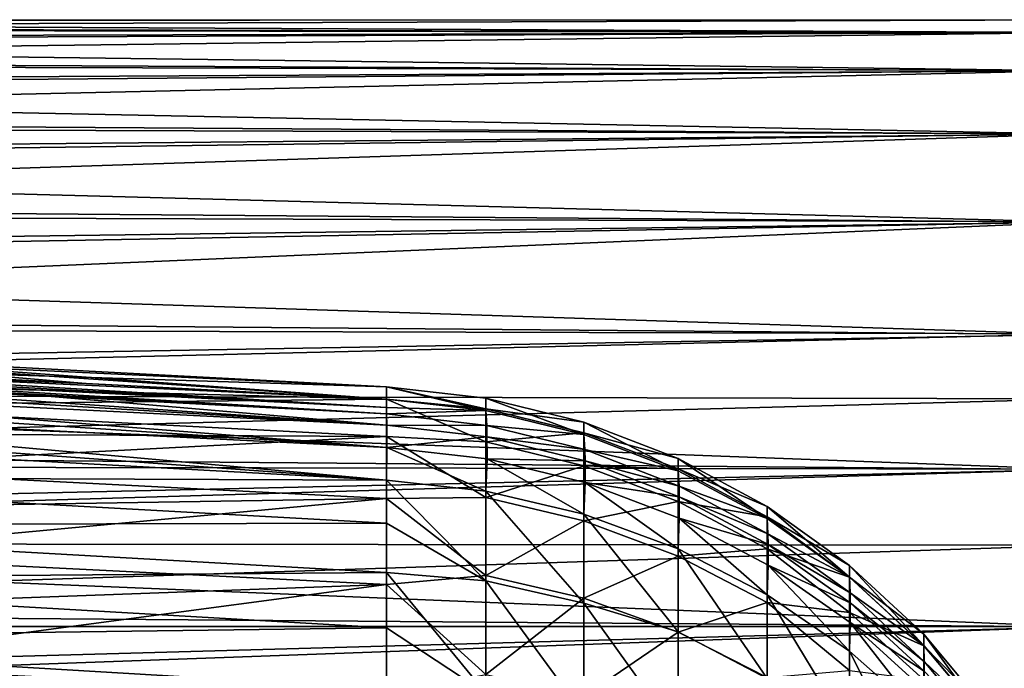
# Model space of a CAD drawing. Header units: metres. Extents: x -22 to 73, y -229 to 22.
# Tile 446 of 447: x 62.57 to 68.73, y 16.94 to 21. Entities that reach past the tile are written whole.
import ezdxf

# ---------------------------------------------------------------- set-up
doc = ezdxf.new("R2010")
doc.units = ezdxf.units.M
doc.layers.add('solid_509500_SW0001', color=7, linetype='CONTINUOUS')

msp = doc.modelspace()

# ---------------------------------------------------------------- linework, layer by layer
at = {"layer": 'solid_509500_SW0001'}
for points in [[(53.799999, 20.996801, 67.633499), (69.199005, 21, 67.996422), (69.197578, 20.919744, 66.165794)], [(53.799999, 20.945127, 69.517113), (69.200699, 20.920357, 69.827202), (69.199005, 21, 67.996422)], [(53.799999, 20.992102, 68.57589), (53.799999, 20.945127, 69.517113), (69.199005, 21, 67.996422)], [(53.799999, 20.996801, 67.633499), (53.799999, 20.992102, 68.57589), (69.199005, 21, 67.996422)], [(53.799999, 20.959217, 66.691849), (53.799999, 20.996801, 67.633499), (69.197578, 20.919744, 66.165794)], [(53.799999, 20.879421, 65.752838), (53.799999, 20.959217, 66.691849), (69.197578, 20.919744, 66.165794)], [(53.799999, 20.945127, 69.517113), (53.799999, 20.855972, 70.455284), (69.200699, 20.920357, 69.827202)], [(53.799999, 20.724815, 71.388512), (69.202698, 20.681398, 71.644135), (69.200699, 20.920357, 69.827202)], [(53.799999, 20.855972, 70.455284), (53.799999, 20.724815, 71.388512), (69.200699, 20.920357, 69.827202)], [(53.799999, 20.879421, 65.752838), (69.197578, 20.919744, 66.165794), (69.196388, 20.680229, 64.349236)], [(53.799999, 20.75758, 64.818344), (53.799999, 20.879421, 65.752838), (69.196388, 20.680229, 64.349236)], [(53.799999, 20.593933, 63.890266), (53.799999, 20.75758, 64.818344), (69.196388, 20.680229, 64.349236)], [(53.799999, 20.724815, 71.388512), (53.799999, 20.551922, 72.314919), (69.202698, 20.681398, 71.644135)], [(53.799999, 20.337639, 73.232628), (69.205025, 20.284945, 73.433327), (69.202698, 20.681398, 71.644135)], [(53.799999, 20.551922, 72.314919), (53.799999, 20.337639, 73.232628), (69.202698, 20.681398, 71.644135)], [(53.799999, 20.593933, 63.890266), (69.196388, 20.680229, 64.349236), (69.195404, 20.2833, 62.560539)], [(53.799999, 20.388813, 62.970459), (53.799999, 20.593933, 63.890266), (69.195404, 20.2833, 62.560539)], [(53.799999, 20.142633, 62.060783), (53.799999, 20.388813, 62.970459), (69.195404, 20.2833, 62.560539)], [(53.799999, 20.337639, 73.232628), (53.799999, 20.082399, 74.139809), (69.205025, 20.284945, 73.433327)], [(53.799999, 19.786716, 75.034615), (69.207703, 19.734011, 75.181145), (69.205025, 20.284945, 73.433327)], [(53.799999, 20.082399, 74.139809), (53.799999, 19.786716, 75.034615), (69.205025, 20.284945, 73.433327)], [(53.799999, 20.142633, 62.060783), (69.195404, 20.2833, 62.560539), (69.194595, 19.731981, 60.813282)], [(53.799999, 19.85589, 61.163067), (53.799999, 20.142633, 62.060783), (69.194595, 19.731981, 60.813282)], [(53.799999, 19.52916, 60.279121), (53.799999, 19.85589, 61.163067), (69.194595, 19.731981, 60.813282)], [(53.799999, 19.786716, 75.034615), (53.799999, 19.451185, 75.91526), (69.207703, 19.734011, 75.181145)], [(53.799999, 19.076483, 76.779968), (69.21067, 19.032829, 76.874199), (69.207703, 19.734011, 75.181145)], [(53.799999, 19.451185, 75.91526), (53.799999, 19.076483, 76.779968), (69.207703, 19.734011, 75.181145)], [(53.799999, 19.52916, 60.279121), (69.194595, 19.731981, 60.813282), (69.193947, 19.030495, 59.120796)], [(53.799999, 19.163097, 59.410725), (53.799999, 19.52916, 60.279121), (69.193947, 19.030495, 59.120796)], [(53.799999, 18.758446, 58.559624), (53.799999, 19.163097, 59.410725), (69.193947, 19.030495, 59.120796)], [(53.799999, 19.076483, 76.779968), (53.799999, 18.663363, 77.626991), (69.21067, 19.032829, 76.874199)], [(53.799999, 18.663363, 77.626991), (69.212181, 18.627522, 77.696152), (69.21067, 19.032829, 76.874199)], [(53.799999, 18.758446, 58.559624), (69.193947, 19.030495, 59.120796), (69.193428, 18.184229, 57.49601)], [(64.861679, 18.625317, 69.701332), (61.099998, 18.880461, 68.859169), (61.099998, 18.9, 67.996666)], [(64.861679, 18.702858, 67.99437), (61.099998, 18.9, 67.996666), (61.099998, 18.880173, 67.134499)], [(64.861679, 18.702858, 67.99437), (64.861679, 18.625317, 69.701332), (61.099998, 18.9, 67.996666)], [(62.980839, 18.723478, 69.710289), (61.099998, 18.821638, 69.719276), (61.099998, 18.880461, 68.859169)], [(64.861679, 18.625317, 69.701332), (62.980839, 18.723478, 69.710289), (61.099998, 18.880461, 68.859169)], [(64.861679, 18.702858, 67.99437), (61.099998, 18.880173, 67.134499), (61.099998, 18.821075, 66.274559)], [(64.861618, 18.571716, 70.370934), (61.026997, 18.784134, 70.217751), (61.081978, 18.801016, 69.966736)], [(61.081978, 18.801016, 69.966736), (61.099998, 18.821638, 69.719276), (62.980839, 18.723478, 69.710289)], [(64.861618, 18.571716, 70.370934), (61.081978, 18.801016, 69.966736), (64.861679, 18.625317, 69.701332)], [(62.980839, 18.723478, 69.710289), (64.861679, 18.625317, 69.701332), (61.081978, 18.801016, 69.966736)], [(64.861679, 18.624289, 66.28746), (61.099998, 18.821075, 66.274559), (61.099998, 18.722744, 65.417595)], [(64.861679, 18.624289, 66.28746), (64.861679, 18.702858, 67.99437), (61.099998, 18.821075, 66.274559)], [(53.799999, 18.316017, 57.727535), (53.799999, 18.758446, 58.559624), (69.193428, 18.184229, 57.49601)], [(64.863281, 18.461586, 71.858131), (59.981289, 18.705238, 71.978897), (60.227695, 18.741842, 71.546608)], [(64.863281, 18.461586, 71.858131), (60.227695, 18.741842, 71.546608), (60.563084, 18.75684, 71.075966)], [(62.715557, 18.644825, 71.058754), (60.563084, 18.75684, 71.075966), (60.779243, 18.76129, 70.766418)], [(62.715557, 18.644825, 71.058754), (64.863281, 18.461586, 71.858131), (60.563084, 18.75684, 71.075966)], [(64.861427, 18.53315, 71.041565), (60.779243, 18.76129, 70.766418), (60.929394, 18.770729, 70.482063)], [(62.715557, 18.644825, 71.058754), (60.779243, 18.76129, 70.766418), (64.861427, 18.53315, 71.041565)], [(64.861618, 18.571716, 70.370934), (60.929394, 18.770729, 70.482063), (61.026997, 18.784134, 70.217751)], [(64.861618, 18.571716, 70.370934), (64.861427, 18.53315, 71.041565), (60.929394, 18.770729, 70.482063)], [(64.863365, 18.323038, 72.667709), (59.805859, 18.651215, 72.380966), (59.981289, 18.705238, 71.978897)], [(64.863281, 18.461586, 71.858131), (64.863365, 18.323038, 72.667709), (59.981289, 18.705238, 71.978897)], [(64.861679, 18.624289, 66.28746), (61.099998, 18.722744, 65.417595), (61.099998, 18.585415, 64.566002)], [(65.48349, 18.553791, 69.694801), (64.861679, 18.625317, 69.701332), (64.861679, 18.702858, 67.99437)], [(65.48349, 18.565222, 66.435379), (64.861679, 18.702858, 67.99437), (64.861679, 18.624289, 66.28746)], [(65.48349, 18.630922, 68.065338), (65.48349, 18.553791, 69.694801), (64.861679, 18.702858, 67.99437)], [(65.48349, 18.565222, 66.435379), (65.48349, 18.630922, 68.065338), (64.861679, 18.702858, 67.99437)], [(53.799999, 18.663363, 77.626991), (53.799999, 18.212656, 78.45462), (69.212181, 18.627522, 77.696152)], [(53.799999, 18.212656, 78.45462), (69.2136, 18.186735, 78.499649), (69.212181, 18.627522, 77.696152)], [(64.863365, 18.323038, 72.667709), (59.688492, 18.581976, 72.761391), (59.805859, 18.651215, 72.380966)], [(64.861679, 18.390263, 64.594833), (64.861679, 18.624289, 66.28746), (61.099998, 18.585415, 64.566002)], [(62.715557, 18.644825, 71.058754), (64.861427, 18.53315, 71.041565), (64.863281, 18.461586, 71.858131)], [(65.48349, 18.553791, 69.694801), (64.861618, 18.571716, 70.370934), (64.861679, 18.625317, 69.701332)], [(65.48349, 18.357197, 64.817413), (64.861679, 18.624289, 66.28746), (64.861679, 18.390263, 64.594833)], [(65.48349, 18.357197, 64.817413), (65.48349, 18.565222, 66.435379), (64.861679, 18.624289, 66.28746)], [(66.098099, 18.403385, 69.681061), (65.48349, 18.553791, 69.694801), (65.48349, 18.630922, 68.065338)], [(66.098099, 18.479891, 68.064812), (65.48349, 18.630922, 68.065338), (65.48349, 18.565222, 66.435379)], [(66.098099, 18.479891, 68.064812), (66.098099, 18.403385, 69.681061), (65.48349, 18.630922, 68.065338)], [(59.688492, 18.581976, 72.761391), (64.861679, 18.118759, 73.462387), (59.621582, 18.498983, 73.124634)], [(64.863365, 18.323038, 72.667709), (64.861679, 18.118759, 73.462387), (59.688492, 18.581976, 72.761391)], [(64.861679, 18.390263, 64.594833), (61.099998, 18.585415, 64.566002), (61.099998, 18.409513, 63.722176)], [(65.48349, 18.553791, 69.694801), (64.861427, 18.53315, 71.041565), (64.861618, 18.571716, 70.370934)], [(65.489487, 18.460312, 71.0382), (64.861427, 18.53315, 71.041565), (65.48349, 18.553791, 69.694801)], [(66.098099, 18.414724, 66.448067), (65.48349, 18.565222, 66.435379), (65.48349, 18.357197, 64.817413)], [(66.098099, 18.414724, 66.448067), (66.098099, 18.479891, 68.064812), (65.48349, 18.565222, 66.435379)], [(65.489487, 18.460312, 71.0382), (65.48349, 18.553791, 69.694801), (66.098099, 18.403385, 69.681061)], [(59.621582, 18.498983, 73.124634), (64.861679, 18.118759, 73.462387), (62.230747, 18.260798, 73.468826)], [(65.489487, 18.460312, 71.0382), (64.863281, 18.461586, 71.858131), (64.861427, 18.53315, 71.041565)], [(65.491165, 18.389065, 71.848778), (64.863365, 18.323038, 72.667709), (64.863281, 18.461586, 71.858131)], [(65.491165, 18.389065, 71.848778), (64.863281, 18.461586, 71.858131), (65.489487, 18.460312, 71.0382)], [(66.103325, 18.308878, 71.031189), (65.489487, 18.460312, 71.0382), (66.098099, 18.403385, 69.681061)], [(65.491165, 18.389065, 71.848778), (65.489487, 18.460312, 71.0382), (66.103325, 18.308878, 71.031189)], [(66.688698, 18.176868, 69.66037), (66.098099, 18.403385, 69.681061), (66.098099, 18.479891, 68.064812)], [(66.688698, 18.252432, 68.064011), (66.098099, 18.479891, 68.064812), (66.098099, 18.414724, 66.448067)], [(66.688698, 18.252432, 68.064011), (66.688698, 18.176868, 69.66037), (66.098099, 18.479891, 68.064812)], [(64.861679, 18.390263, 64.594833), (61.099998, 18.409513, 63.722176), (61.099998, 18.195206, 62.886829)], [(64.861679, 18.002735, 62.930637), (64.861679, 18.390263, 64.594833), (61.099998, 18.195206, 62.886829)], [(65.48349, 18.00844, 63.22385), (64.861679, 18.390263, 64.594833), (64.861679, 18.002735, 62.930637)], [(65.48349, 18.00844, 63.22385), (65.48349, 18.357197, 64.817413), (64.861679, 18.390263, 64.594833)], [(65.491165, 18.389065, 71.848778), (65.491241, 18.251524, 72.65242), (64.863365, 18.323038, 72.667709)], [(66.098099, 18.208385, 64.843216), (66.098099, 18.414724, 66.448067), (65.48349, 18.357197, 64.817413)], [(65.491165, 18.389065, 71.848778), (66.103325, 18.308878, 71.031189), (66.104805, 18.238554, 71.829353)], [(65.491165, 18.389065, 71.848778), (66.104805, 18.238554, 71.829353), (65.491241, 18.251524, 72.65242)], [(66.688698, 18.188066, 66.467163), (66.098099, 18.414724, 66.448067), (66.098099, 18.208385, 64.843216)], [(66.688698, 18.188066, 66.467163), (66.688698, 18.252432, 68.064011), (66.098099, 18.414724, 66.448067)], [(66.103325, 18.308878, 71.031189), (66.098099, 18.403385, 69.681061), (66.688698, 18.176868, 69.66037)], [(53.799999, 17.8367, 56.916134), (53.799999, 18.316017, 57.727535), (69.193428, 18.184229, 57.49601)], [(65.48349, 18.049994, 73.441658), (64.861679, 18.118759, 73.462387), (64.863365, 18.323038, 72.667709)], [(65.491241, 18.251524, 72.65242), (65.48349, 18.049994, 73.441658), (64.863365, 18.323038, 72.667709)], [(66.098099, 18.208385, 64.843216), (65.48349, 18.357197, 64.817413), (65.48349, 18.00844, 63.22385)], [(66.693123, 18.08127, 71.020653), (66.103325, 18.308878, 71.031189), (66.688698, 18.176868, 69.66037)], [(66.104805, 18.238554, 71.829353), (66.103325, 18.308878, 71.031189), (66.693123, 18.08127, 71.020653)], [(62.230747, 18.260798, 73.468826), (64.861679, 18.118759, 73.462387), (59.599998, 18.138485, 74.295662)], [(65.491241, 18.251524, 72.65242), (66.098099, 17.905392, 73.398064), (65.48349, 18.049994, 73.441658)], [(65.491241, 18.251524, 72.65242), (66.104874, 18.103111, 72.620689), (66.098099, 17.905392, 73.398064)], [(66.104805, 18.238554, 71.829353), (66.104874, 18.103111, 72.620689), (65.491241, 18.251524, 72.65242)], [(67.245842, 17.877865, 69.633057), (66.688698, 18.176868, 69.66037), (66.688698, 18.252432, 68.064011)], [(67.245842, 17.952187, 68.062958), (66.688698, 18.252432, 68.064011), (66.688698, 18.188066, 66.467163)], [(67.245842, 17.952187, 68.062958), (67.245842, 17.877865, 69.633057), (66.688698, 18.252432, 68.064011)], [(53.799999, 18.212656, 78.45462), (53.799999, 17.725273, 79.2612), (69.2136, 18.186735, 78.499649)], [(53.799999, 17.725273, 79.2612), (69.214699, 17.711315, 79.283142), (69.2136, 18.186735, 78.499649)], [(53.799999, 17.8367, 56.916134), (69.193428, 18.184229, 57.49601), (69.193031, 17.199686, 55.951317)], [(64.861679, 18.002735, 62.930637), (61.099998, 18.195206, 62.886829), (61.099998, 17.942911, 62.061825)], [(66.098099, 17.862455, 63.262569), (66.098099, 18.208385, 64.843216), (65.48349, 18.00844, 63.22385)], [(66.688698, 17.984268, 64.882072), (66.098099, 18.208385, 64.843216), (66.098099, 17.862455, 63.262569)], [(66.688698, 17.984268, 64.882072), (66.688698, 18.188066, 66.467163), (66.098099, 18.208385, 64.843216)], [(66.104805, 18.238554, 71.829353), (66.693123, 18.08127, 71.020653), (66.694389, 18.012459, 71.800171)], [(66.104805, 18.238554, 71.829353), (66.694389, 18.012459, 71.800171), (66.104874, 18.103111, 72.620689)], [(67.245842, 17.88888, 66.492378), (66.688698, 18.188066, 66.467163), (66.688698, 17.984268, 64.882072)], [(67.245842, 17.88888, 66.492378), (67.245842, 17.952187, 68.062958), (66.688698, 18.188066, 66.467163)], [(59.599998, 18.138485, 74.295662), (64.861679, 18.118759, 73.462387), (64.861679, 17.847975, 74.291016)], [(59.599998, 17.83671, 75.105759), (59.599998, 18.138485, 74.295662), (64.861679, 17.847975, 74.291016)], [(66.693123, 18.08127, 71.020653), (66.688698, 18.176868, 69.66037), (67.245842, 17.877865, 69.633057)], [(65.48349, 17.488239, 75.040985), (64.861679, 17.847975, 74.291016), (64.861679, 18.118759, 73.462387)], [(65.48349, 18.049994, 73.441658), (65.48349, 17.488239, 75.040985), (64.861679, 18.118759, 73.462387)], [(66.104874, 18.103111, 72.620689), (66.688698, 17.687613, 73.332405), (66.098099, 17.905392, 73.398064)], [(66.104874, 18.103111, 72.620689), (66.69445, 17.880173, 72.573021), (66.688698, 17.687613, 73.332405)], [(66.694389, 18.012459, 71.800171), (66.69445, 17.880173, 72.573021), (66.104874, 18.103111, 72.620689)], [(67.249451, 17.781126, 71.006767), (66.693123, 18.08127, 71.020653), (67.245842, 17.877865, 69.633057)], [(66.694389, 18.012459, 71.800171), (66.693123, 18.08127, 71.020653), (67.249451, 17.781126, 71.006767)], [(64.861679, 18.002735, 62.930637), (61.099998, 17.942911, 62.061825), (61.099998, 17.653446, 61.249756)], [(64.861679, 17.464941, 61.308754), (64.861679, 18.002735, 62.930637), (61.099998, 17.653446, 61.249756)], [(65.48349, 17.521626, 61.666901), (65.48349, 18.00844, 63.22385), (64.861679, 18.002735, 62.930637)], [(65.48349, 17.521626, 61.666901), (64.861679, 18.002735, 62.930637), (64.861679, 17.464941, 61.308754)], [(65.48349, 18.049994, 73.441658), (66.098099, 17.905392, 73.398064), (66.098099, 17.348135, 74.984573)], [(65.48349, 18.049994, 73.441658), (66.098099, 17.348135, 74.984573), (65.48349, 17.488239, 75.040985)], [(66.098099, 17.862455, 63.262569), (65.48349, 18.00844, 63.22385), (65.48349, 17.521626, 61.666901)], [(66.694389, 18.012459, 71.800171), (67.249451, 17.781126, 71.006767), (67.250504, 17.714394, 71.761703)], [(66.694389, 18.012459, 71.800171), (67.250504, 17.714394, 71.761703), (66.69445, 17.880173, 72.573021)], [(66.688698, 17.642595, 63.320877), (66.688698, 17.984268, 64.882072), (66.098099, 17.862455, 63.262569)], [(67.245842, 17.688433, 64.933357), (66.688698, 17.984268, 64.882072), (66.688698, 17.642595, 63.320877)], [(67.245842, 17.688433, 64.933357), (67.245842, 17.88888, 66.492378), (66.688698, 17.984268, 64.882072)], [(67.76059, 17.511171, 69.599564), (67.245842, 17.877865, 69.633057), (67.245842, 17.952187, 68.062958)], [(67.76059, 17.584074, 67.994705), (67.245842, 17.952187, 68.062958), (67.245842, 17.88888, 66.492378)], [(67.76059, 17.584074, 67.994705), (67.76059, 17.511171, 69.599564), (67.245842, 17.952187, 68.062958)], [(66.098099, 17.905392, 73.398064), (66.688698, 17.687613, 73.332405), (66.688698, 17.169436, 74.81884)], [(66.098099, 17.348135, 74.984573), (66.098099, 17.905392, 73.398064), (66.688698, 17.169436, 74.81884)], [(66.69445, 17.880173, 72.573021), (67.245842, 17.400145, 73.245743), (66.688698, 17.687613, 73.332405)], [(66.69445, 17.880173, 72.573021), (67.250549, 17.586273, 72.510193), (67.245842, 17.400145, 73.245743)], [(67.250504, 17.714394, 71.761703), (67.250549, 17.586273, 72.510193), (66.69445, 17.880173, 72.573021)], [(67.76059, 17.510204, 66.3899), (67.245842, 17.88888, 66.492378), (67.245842, 17.688433, 64.933357)], [(67.76059, 17.510204, 66.3899), (67.76059, 17.584074, 67.994705), (67.245842, 17.88888, 66.492378)], [(67.249451, 17.781126, 71.006767), (67.245842, 17.877865, 69.633057), (67.76059, 17.511171, 69.599564)], [(53.799999, 17.321465, 56.127052), (53.799999, 17.8367, 56.916134), (69.193031, 17.199686, 55.951317)], [(59.599998, 17.83671, 75.105759), (64.861679, 17.847975, 74.291016), (64.861679, 17.539316, 75.1063)], [(59.599998, 17.498804, 75.901382), (59.599998, 17.83671, 75.105759), (64.861679, 17.539316, 75.1063)], [(65.48349, 17.488239, 75.040985), (64.861679, 17.539316, 75.1063), (64.861679, 17.847975, 74.291016)], [(66.098099, 17.379587, 61.718239), (66.098099, 17.862455, 63.262569), (65.48349, 17.521626, 61.666901)], [(66.688698, 17.642595, 63.320877), (66.098099, 17.862455, 63.262569), (66.098099, 17.379587, 61.718239)], [(67.763412, 17.413246, 70.989738), (67.249451, 17.781126, 71.006767), (67.76059, 17.511171, 69.599564)], [(67.250504, 17.714394, 71.761703), (67.249451, 17.781126, 71.006767), (67.763412, 17.413246, 70.989738)], [(53.799999, 17.725273, 79.2612), (53.799999, 17.202192, 80.045105), (69.214699, 17.711315, 79.283142)], [(53.799999, 17.202192, 80.045105), (69.215134, 17.202192, 80.045105), (69.214699, 17.711315, 79.283142)], [(67.245842, 17.352383, 63.39785), (67.245842, 17.688433, 64.933357), (66.688698, 17.642595, 63.320877)], [(67.76059, 17.290178, 64.798531), (67.245842, 17.688433, 64.933357), (67.245842, 17.352383, 63.39785)], [(67.76059, 17.290178, 64.798531), (67.76059, 17.510204, 66.3899), (67.245842, 17.688433, 64.933357)], [(67.250504, 17.714394, 71.761703), (67.763412, 17.413246, 70.989738), (67.764252, 17.349119, 71.714561)], [(67.250504, 17.714394, 71.761703), (67.764252, 17.349119, 71.714561), (67.250549, 17.586273, 72.510193)], [(64.861679, 17.464941, 61.308754), (61.099998, 17.653446, 61.249756), (61.099998, 17.327251, 60.451733)], [(66.688698, 17.16567, 61.795559), (66.688698, 17.642595, 63.320877), (66.098099, 17.379587, 61.718239)], [(66.688698, 17.687613, 73.332405), (67.245842, 17.400145, 73.245743), (67.245842, 16.876701, 74.742386)], [(66.688698, 17.169436, 74.81884), (66.688698, 17.687613, 73.332405), (67.245842, 16.876701, 74.742386)], [(67.245842, 17.352383, 63.39785), (66.688698, 17.642595, 63.320877), (66.688698, 17.16567, 61.795559)], [(67.250549, 17.586273, 72.510193), (67.76059, 17.047596, 73.139458), (67.245842, 17.400145, 73.245743)], [(67.250549, 17.586273, 72.510193), (67.76429, 17.226109, 72.433189), (67.76059, 17.047596, 73.139458)], [(67.764252, 17.349119, 71.714561), (67.76429, 17.226109, 72.433189), (67.250549, 17.586273, 72.510193)], [(68.224693, 17.082657, 69.560417), (67.76059, 17.511171, 69.599564), (67.76059, 17.584074, 67.994705)], [(68.224693, 17.153776, 67.994835), (67.76059, 17.584074, 67.994705), (67.76059, 17.510204, 66.3899)], [(68.224693, 17.153776, 67.994835), (68.224693, 17.082657, 69.560417), (67.76059, 17.584074, 67.994705)], [(59.599998, 17.498804, 75.901382), (64.861679, 17.539316, 75.1063), (64.861679, 17.193439, 75.906502)], [(65.48349, 16.785095, 76.583382), (64.861679, 17.193439, 75.906502), (64.861679, 17.539316, 75.1063)], [(65.48349, 17.488239, 75.040985), (65.48349, 16.785095, 76.583382), (64.861679, 17.539316, 75.1063)], [(65.48349, 16.900484, 60.158501), (65.48349, 17.521626, 61.666901), (64.861679, 17.464941, 61.308754)], [(66.098099, 17.379587, 61.718239), (65.48349, 17.521626, 61.666901), (65.48349, 16.900484, 60.158501)], [(67.763412, 17.413246, 70.989738), (67.76059, 17.511171, 69.599564), (68.224693, 17.082657, 69.560417)], [(68.224693, 17.081715, 66.429298), (67.76059, 17.510204, 66.3899), (67.76059, 17.290178, 64.798531)], [(68.224693, 17.081715, 66.429298), (68.224693, 17.153776, 67.994835), (67.76059, 17.510204, 66.3899)], [(59.599998, 17.125511, 76.680832), (59.599998, 17.498804, 75.901382), (64.861679, 17.193439, 75.906502)], [(64.861679, 17.464941, 61.308754), (61.099998, 17.327251, 60.451733), (61.099998, 16.964737, 59.668873)], [(64.861679, 16.781368, 59.742722), (64.861679, 17.464941, 61.308754), (61.099998, 16.964737, 59.668873)], [(65.48349, 16.900484, 60.158501), (64.861679, 17.464941, 61.308754), (64.861679, 16.781368, 59.742722)], [(65.48349, 17.488239, 75.040985), (66.098099, 17.348135, 74.984573), (66.098099, 16.650625, 76.514618)], [(65.48349, 17.488239, 75.040985), (66.098099, 16.650625, 76.514618), (65.48349, 16.785095, 76.583382)], [(66.098099, 16.763481, 60.222065), (66.098099, 17.379587, 61.718239), (65.48349, 16.900484, 60.158501)], [(66.688698, 17.16567, 61.795559), (66.098099, 17.379587, 61.718239), (66.098099, 16.763481, 60.222065)], [(67.245842, 17.400145, 73.245743), (67.76059, 17.047596, 73.139458), (67.76059, 16.549444, 74.568901)], [(67.245842, 16.876701, 74.742386), (67.245842, 17.400145, 73.245743), (67.76059, 16.549444, 74.568901)], [(68.226784, 16.983513, 70.969849), (67.763412, 17.413246, 70.989738), (68.224693, 17.082657, 69.560417)], [(67.764252, 17.349119, 71.714561), (67.763412, 17.413246, 70.989738), (68.226784, 16.983513, 70.969849)], [(53.799999, 16.771345, 55.361885), (53.799999, 17.321465, 56.127052), (69.193031, 17.199686, 55.951317)], [(66.098099, 17.348135, 74.984573), (66.688698, 17.169436, 74.81884), (66.688698, 16.526596, 76.255768)], [(66.098099, 16.650625, 76.514618), (66.098099, 17.348135, 74.984573), (66.688698, 16.526596, 76.255768)], [(67.245842, 16.883303, 61.897617), (67.245842, 17.352383, 63.39785), (66.688698, 17.16567, 61.795559)], [(67.76059, 16.925833, 63.233883), (67.245842, 17.352383, 63.39785), (67.245842, 16.883303, 61.897617)], [(67.76059, 16.925833, 63.233883), (67.76059, 17.290178, 64.798531), (67.245842, 17.352383, 63.39785)], [(67.764252, 17.349119, 71.714561), (68.226784, 16.983513, 70.969849), (68.227425, 16.922478, 71.659492)], [(67.764252, 17.349119, 71.714561), (68.227425, 16.922478, 71.659492), (67.76429, 17.226109, 72.433189)], [(68.224693, 16.867073, 64.876869), (67.76059, 17.290178, 64.798531), (67.76059, 16.925833, 63.233883)], [(68.224693, 16.867073, 64.876869), (68.224693, 17.081715, 66.429298), (67.76059, 17.290178, 64.798531)], [(53.799999, 16.64447, 80.804749), (69.215134, 17.202192, 80.045105), (53.799999, 17.202192, 80.045105)], [(53.799999, 16.64447, 80.804749), (69.214699, 16.663616, 80.779823), (69.215134, 17.202192, 80.045105)], [(53.799999, 16.771345, 55.361885), (69.193031, 17.199686, 55.951317), (69.192741, 16.084406, 54.498447)], [(67.76429, 17.226109, 72.433189), (68.224693, 16.635614, 73.015251), (67.76059, 17.047596, 73.139458)], [(67.76429, 17.226109, 72.433189), (68.227455, 16.805435, 72.343254), (68.224693, 16.635614, 73.015251)], [(68.227425, 16.922478, 71.659492), (68.227455, 16.805435, 72.343254), (67.76429, 17.226109, 72.433189)], [(59.599998, 17.125511, 76.680832), (64.861679, 17.193439, 75.906502), (64.861679, 16.811077, 76.689926)], [(65.48349, 16.785095, 76.583382), (64.861679, 16.811077, 76.689926), (64.861679, 17.193439, 75.906502)], [(66.688698, 16.557148, 60.317802), (66.688698, 17.16567, 61.795559), (66.098099, 16.763481, 60.222065)], [(66.688698, 16.526596, 76.255768), (66.688698, 17.169436, 74.81884), (67.245842, 16.876701, 74.742386)], [(67.245842, 16.883303, 61.897617), (66.688698, 17.16567, 61.795559), (66.688698, 16.557148, 60.317802)], [(68.63073, 16.599192, 69.516258), (68.224693, 17.082657, 69.560417), (68.224693, 17.153776, 67.994835)], [(68.63073, 16.668299, 67.994987), (68.224693, 17.153776, 67.994835), (68.224693, 17.081715, 66.429298)], [(68.63073, 16.668299, 67.994987), (68.63073, 16.599192, 69.516258), (68.224693, 17.153776, 67.994835)], [(59.599998, 16.717043, 77.443542), (59.599998, 17.125511, 76.680832), (64.861679, 16.811077, 76.689926)], [(68.226784, 16.983513, 70.969849), (68.224693, 17.082657, 69.560417), (68.63073, 16.599192, 69.516258)], [(68.63073, 16.598276, 66.473755), (68.224693, 17.081715, 66.429298), (68.224693, 16.867073, 64.876869)], [(68.63073, 16.598276, 66.473755), (68.63073, 16.668299, 67.994987), (68.224693, 17.081715, 66.429298)], [(67.76059, 17.047596, 73.139458), (68.224693, 16.635614, 73.015251), (68.224693, 16.128176, 74.463615)], [(67.76059, 16.549444, 74.568901), (67.76059, 17.047596, 73.139458), (68.224693, 16.128176, 74.463615)], [(64.861679, 16.781368, 59.742722), (61.099998, 16.964737, 59.668873), (61.099998, 16.567028, 58.903652)], [(68.632156, 16.4988, 70.947418), (68.226784, 16.983513, 70.969849), (68.63073, 16.599192, 69.516258)], [(68.227425, 16.922478, 71.659492), (68.226784, 16.983513, 70.969849), (68.632156, 16.4988, 70.947418)]]:
    msp.add_3dface(points, dxfattribs=at)

doc.saveas('drawing.dxf')
